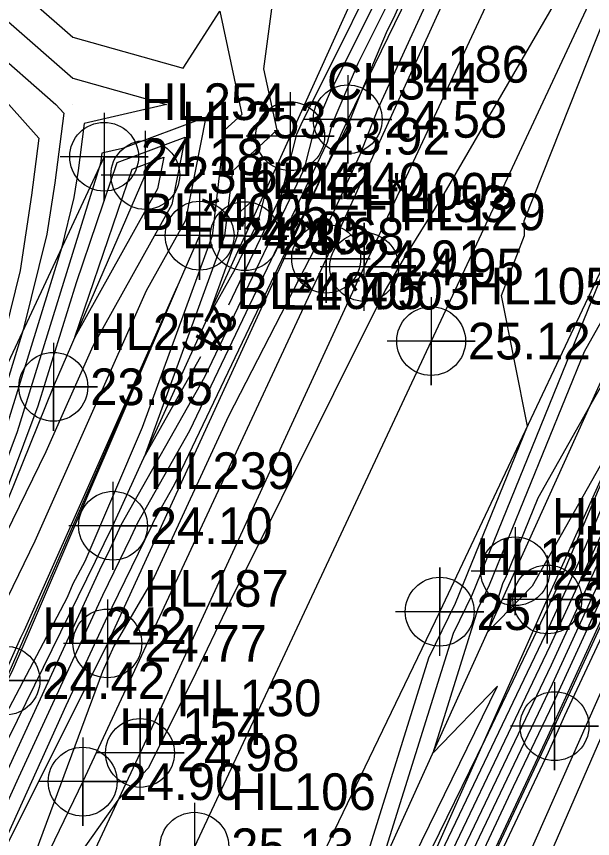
# Model space of a CAD drawing. Extents: x 2531902 to 2533249, y 715219 to 716099.
# Drawn here: x 2532756.2 to 2532795.4, y 715420 to 715476 of the extents above; entities that cross this region are included whole.
import ezdxf

# ---------------------------------------------------------------- set-up
doc = ezdxf.new("R2010")
doc.units = 0
for name, color, linetype in [('DTM Contours Major', 7, 'Continuous'), ('DTM Contours Major Text', 7, 'Continuous'), ('DTM Contours Minor', 7, 'Continuous'), ('Exist DTM Breakline', 7, 'Continuous'), ('Exist DTM Breakline Cogo Comment', 7, 'Continuous'), ('Exist DTM Breakline Cogo Elevation', 7, 'Continuous'), ('Exist DTM Breakline Cogo Number', 7, 'Continuous'), ('Exist DTM Breakline Cogo Point CELL', 7, 'Continuous'), ('Exist DTM Crownline', 7, 'Continuous'), ('Exist DTM Crownline Cogo Elevation', 7, 'Continuous'), ('Exist DTM Crownline Cogo Number', 7, 'Continuous'), ('Exist DTM Crownline Cogo Point CELL', 7, 'Continuous'), ('Exist DTM Drainline', 7, 'Continuous'), ('Exist DTM Drainline Cogo Comment', 7, 'Continuous'), ('Exist DTM Drainline Cogo Elevation', 7, 'Continuous'), ('Exist DTM Drainline Cogo Number', 7, 'Continuous'), ('Exist DTM Drainline Cogo Point CELL', 7, 'Continuous'), ('Exist DTM QL2 LIDAR Elevation Point', 7, 'Continuous'), ('Exist Roads Soil', 7, 'Continuous'), ('Exist Roads Soil Cogo Elevation', 7, 'Continuous'), ('Exist Roads Soil Cogo Number', 7, 'Continuous'), ('Exist Roads Soil Cogo Point CELL', 7, 'Continuous')]:
    doc.layers.add(name, color=color, linetype=linetype)

msp = doc.modelspace()

# ---------------------------------------------------------------- linework, layer by layer
at = {"layer": 'DTM Contours Major'}
for points in [[(2532770.614, 715456.33), (2532774.209, 715463.853), (2532775.265, 715467.963), (2532775.548, 715468.63), (2532782.508, 715482.632), (2532785.279, 715488.921), (2532795.075, 715509.131), (2532796.946, 715513.878), (2532802.028, 715524.659), (2532807.336, 715538.106), (2532809.708, 715548.076)], [(2532783.633, 715516.154), (2532783.786, 715516.214), (2532790, 715519.739), (2532791.769, 715510.954), (2532786.197, 715497.098), (2532781.059, 715494.389), (2532781.894, 715486.847), (2532774.24, 715481.801), (2532772.989, 715472.426), (2532773.888, 715468.242), (2532770.866, 715465.457), (2532770.337, 715461.032), (2532764.855, 715445.946), (2532768.728, 715452.805)], [(2532800.222, 715486.126), (2532800.799, 715487.917), (2532801.604, 715490.728), (2532799.585, 715488.381), (2532795.986, 715482.388), (2532785.265, 715463.901), (2532782.488, 715459.417), (2532781.27, 715457.333), (2532770.689, 715436.09), (2532768.119, 715430.727), (2532765.72, 715425.943), (2532765.164, 715424.783), (2532763.066, 715422.571), (2532757.467, 715414.656), (2532754.355, 715408.4)], [(2532764.675, 715390.393), (2532765.365, 715391.804), (2532769.732, 715398.979), (2532771.705, 715402.869), (2532775.904, 715409.441), (2532779.037, 715415.606), (2532784.246, 715432.277), (2532786.058, 715436.002), (2532790.955, 715448.065), (2532789.189, 715456.971), (2532790.756, 715461.052), (2532790.741, 715462.057), (2532798.782, 715482.396)], [(2532763.024, 715466.033), (2532767.641, 715467.759), (2532766.732, 715463.174), (2532761.352, 715453.52), (2532758.151, 715446.319), (2532753.143, 715436.083), (2532753.046, 715435.864), (2532752.8, 715435.364)], [(2532751.036, 715431.774), (2532750.942, 715431.584), (2532752.578, 715435.898), (2532752.742, 715436.389), (2532757.638, 715449.459), (2532760.242, 715457.86), (2532763.024, 715466.033)], [(2532805.714, 715463.749), (2532803.874, 715459.415), (2532795.933, 715440.582), (2532792.492, 715433.08), (2532783.009, 715413.212), (2532780.966, 715408.845), (2532778.419, 715403.271), (2532777.004, 715400.123), (2532766.878, 715377.969), (2532764.67, 715373.054), (2532764.487, 715372.658)]]:
    msp.add_lwpolyline(points, dxfattribs=at)
at = {"layer": 'DTM Contours Minor'}
for points in [[(2532811.044, 715550.341), (2532806.188, 715529.933), (2532808.716, 715532.979), (2532806.85, 715527.886), (2532803.661, 715523.638), (2532795.767, 715506.891), (2532795.038, 715505.041), (2532791.221, 715497.167), (2532781.931, 715476.079), (2532781.332, 715474.873), (2532779.603, 715470.794), (2532778.799, 715468.736), (2532778.62, 715468.346), (2532776.891, 715464.989), (2532766.894, 715444.07), (2532765.51, 715441.618), (2532765.326, 715441.217), (2532762.199, 715434.789), (2532759.532, 715429.002), (2532752.591, 715413.72)], [(2532753.083, 715419.263), (2532761.844, 715438.277), (2532762.536, 715439.7), (2532763.294, 715441.351), (2532768.989, 715451.438), (2532775.769, 715465.626), (2532776.46, 715468.314), (2532777.476, 715470.711), (2532782.316, 715480.447), (2532787.259, 715491.67), (2532795.062, 715507.767), (2532796.553, 715511.549), (2532803.536, 715526.364), (2532806.738, 715534.474)], [(2532779.765, 715409.727), (2532788.075, 715426.725), (2532792.345, 715435.671), (2532792.983, 715437.062), (2532798.182, 715449.39), (2532791.269, 715437.176), (2532788.258, 715434.059), (2532789.283, 715437.338), (2532789.541, 715437.871), (2532791.695, 715443.175), (2532795.213, 715449.431), (2532803.651, 715464.245), (2532803.791, 715464.492), (2532813.481, 715486.086), (2532815.927, 715491.668), (2532816.512, 715492.962), (2532817.289, 715494.738), (2532820.395, 715503.416), (2532831.244, 715526.891), (2532831.253, 715526.911), (2532831.254, 715526.912), (2532834.471, 715534.097)], [(2532806.139, 715530.843), (2532805.044, 715528.068), (2532796.16, 715509.22), (2532795.05, 715506.404), (2532789.24, 715494.418), (2532782.123, 715478.263), (2532779.404, 715472.792), (2532777.655, 715468.665), (2532777.329, 715467.399), (2532767.942, 715447.754), (2532764.402, 715441.485), (2532763.931, 715440.458), (2532762.021, 715436.533), (2532756.308, 715424.132), (2532748.851, 715407.715)], [(2532779.125, 715410.329), (2532788.914, 715430.353), (2532784.53, 715425.813), (2532787.604, 715435.651), (2532788.38, 715437.248), (2532794.841, 715453.162), (2532801.398, 715464.823), (2532801.646, 715465.885), (2532801.929, 715466.343), (2532809.483, 715488.504), (2532811.14, 715493.645), (2532811.235, 715493.977), (2532812.842, 715499.001), (2532814.821, 715506.016), (2532818.021, 715507.399), (2532821.69, 715510.174), (2532829.193, 715527.168), (2532831.066, 715530.483)], [(2532833.492, 715530.005), (2532831.496, 715525.698), (2532830.518, 715523.398), (2532825.095, 715511.664), (2532822.764, 715505.149), (2532818.191, 715494.433), (2532817.019, 715491.714), (2532816.338, 715490.133), (2532815.972, 715489.273), (2532805.195, 715464.271), (2532804.246, 715462.035), (2532794.458, 715438.822), (2532792.419, 715434.376), (2532780.683, 715409.789)], [(2532833.009, 715525.385), (2532832.194, 715523.813), (2532830.576, 715520.019), (2532829.914, 715518.48), (2532821.313, 715498.326), (2532817.334, 715489.092), (2532816.853, 715487.976), (2532815.589, 715485.006), (2532808.137, 715467.716), (2532803.502, 715456.795), (2532797.408, 715442.341), (2532792.566, 715431.784), (2532785.335, 715416.636)], [(2532832.735, 715523.355), (2532831.367, 715520.146), (2532830.044, 715517.072), (2532822.874, 715500.272), (2532817.491, 715487.781), (2532817.111, 715486.898), (2532815.398, 715482.872), (2532809.608, 715469.439), (2532803.131, 715454.175), (2532798.883, 715444.101), (2532792.64, 715430.489), (2532787.661, 715420.059), (2532782.111, 715408.194)], [(2532833.276, 715522.897), (2532832.157, 715520.273), (2532830.174, 715515.665), (2532824.435, 715502.218), (2532817.649, 715486.471), (2532817.368, 715485.82), (2532815.207, 715480.738), (2532811.079, 715471.162), (2532802.759, 715451.555), (2532800.358, 715445.861), (2532792.713, 715429.193), (2532789.987, 715423.483), (2532782.684, 715407.869)], [(2532832.947, 715520.399), (2532830.303, 715514.257), (2532825.996, 715504.164), (2532817.806, 715485.16), (2532817.626, 715484.741), (2532815.015, 715478.605), (2532812.55, 715472.884), (2532802.387, 715448.935), (2532801.833, 715447.621), (2532792.787, 715427.897), (2532792.314, 715426.906), (2532783.256, 715407.544)], [(2532710, 715504.244), (2532715.669, 715504.331), (2532720, 715502.621), (2532721.859, 715500.864), (2532728.765, 715494.823), (2532738.496, 715498.496), (2532740, 715495.749), (2532742.006, 715490.24), (2532750.02, 715480.333), (2532750.218, 715480.218), (2532750.176, 715480), (2532752.636, 715472.636), (2532755.65, 715470), (2532757.69, 715467.69), (2532757.182, 715463.807), (2532756.406, 715458.676), (2532754.028, 715449.068), (2532751.954, 715442.379), (2532750.457, 715438.382), (2532746.638, 715426.951), (2532740.071, 715409.632)], [(2532751.377, 715491.181), (2532757.582, 715487.582), (2532756.146, 715480), (2532757.111, 715477.111), (2532760, 715474.585), (2532767.525, 715472.475), (2532770, 715476.356), (2532771.513, 715469.316), (2532770.337, 715468.232), (2532769.478, 715461.041), (2532764.733, 715447.984), (2532760.82, 715438.856), (2532760.007, 715437.323), (2532759.604, 715436.385), (2532752.373, 715422.647)], [(2532780.801, 715417.567), (2532785.925, 715433.964), (2532787.219, 715436.625), (2532797.41, 715461.728), (2532797.31, 715462.233), (2532797.399, 715462.464), (2532797.353, 715465.47), (2532799.848, 715471.78), (2532805.969, 715490.781)], [(2532788.109, 715485.694), (2532780.765, 715469.686), (2532779.54, 715466.549), (2532777.733, 715462.606), (2532770.592, 715448.748), (2532765.546, 715437.786), (2532762.8, 715433.067), (2532762.012, 715431.348), (2532757.509, 715419.145)], [(2532755.62, 715475.62), (2532760, 715471.788), (2532766.378, 715470), (2532760.774, 715468.703), (2532760.355, 715465.488), (2532760.076, 715463.647), (2532759.222, 715460.197), (2532754.796, 715445.919)], [(2532754.128, 715474.128), (2532758.847, 715470), (2532759.388, 715469.388), (2532758.769, 715464.648), (2532758.241, 715461.162), (2532756.625, 715454.633), (2532753.375, 715444.149)], [(2532769.082, 715469.128), (2532763.379, 715466.996), (2532761.986, 715466.673), (2532761.941, 715466.329), (2532761.911, 715466.132), (2532761.819, 715465.762), (2532756.217, 715447.689), (2532752.171, 715436.887), (2532751.093, 715433.661), (2532741.561, 715408.523), (2532741.552, 715408.498), (2532740.517, 715406.088), (2532740.476, 715405.967), (2532733.417, 715389.559), (2532740.662, 715405.834), (2532740.697, 715405.903), (2532741.705, 715408.165), (2532742.961, 715410.641), (2532754.164, 715433.438), (2532754.806, 715434.88), (2532757.432, 715440.248), (2532765.02, 715457.314), (2532767.689, 715462.104), (2532769.082, 715469.128)], [(2532760.144, 715454.14), (2532764.039, 715465.581), (2532766.2, 715466.389), (2532765.774, 715464.243), (2532760.144, 715454.14)], [(2532773.24, 715464.381), (2532771.395, 715462.681), (2532771.197, 715461.022), (2532769.141, 715455.365), (2532771.084, 715458.806), (2532772.648, 715462.08), (2532773.24, 715464.381)], [(2532740.483, 715397.402), (2532731.277, 715379.142), (2532735.823, 715390.867), (2532741.58, 715403.801), (2532741.953, 715404.539), (2532742.405, 715405.552), (2532754.127, 715428.661), (2532755.282, 715431.012), (2532756.469, 715433.676), (2532756.714, 715434.177), (2532767.107, 715457.553), (2532757.03, 715434.047), (2532756.954, 715433.904), (2532755.843, 715431.316), (2532755.098, 715429.899), (2532744.36, 715405.671), (2532743.9, 715404.697), (2532743.47, 715403.73), (2532740.483, 715397.402)], [(2532840.309, 715420.833), (2532830.823, 715420.341), (2532830, 715421.788), (2532829.314, 715420.633), (2532820.053, 715421.134), (2532813.332, 715422.83), (2532810, 715425.716), (2532805.749, 715424.24), (2532805.471, 715428.234), (2532804.65, 715434.933), (2532807.392, 715439.598), (2532807.681, 715448.227), (2532804.026, 715447.086), (2532800.363, 715439.446), (2532796.804, 715431.854), (2532790.425, 715417.431)], [(2532783.865, 715407.737), (2532792.39, 715425.856), (2532793.497, 715428.359), (2532801.834, 715446.141)]]:
    msp.add_lwpolyline(points, dxfattribs=at)
at = {"layer": 'Exist DTM Breakline'}
for points in [[(2532850.523, 715624.043), (2532846.504, 715620.874), (2532841.706, 715614.127), (2532832.845, 715598.874), (2532822.333, 715575.771), (2532815.557, 715555.383), (2532805.828, 715528.954), (2532795.014, 715502.43), (2532778.718, 715468.977), (2532762.354, 715433.263), (2532743.219, 715394.959), (2532734.198, 715371.89), (2532718.026, 715339.994), (2532703.206, 715306.913)], [(2532851.508, 715621.597), (2532844.842, 715610.805), (2532835.568, 715590.645), (2532825.478, 715567.576), (2532808.054, 715526.629), (2532792.366, 715492.682), (2532777.25, 715459.478), (2532760.672, 715423.843), (2532743.255, 715387.785), (2532725.494, 715349.638), (2532709.856, 715316.842), (2532704.172, 715304.494)], [(2532724.848, 715291.321), (2532733.023, 715306.739), (2532748.288, 715340.34), (2532764.781, 715374.811), (2532780.299, 715409.224), (2532792.312, 715436.261), (2532804.438, 715463.384), (2532816.887, 715492.808), (2532831.807, 715524.14), (2532844.157, 715545.461), (2532851.404, 715553.726), (2532857.189, 715557.259), (2532859.92, 715562.405), (2532862.179, 715569.546), (2532865.484, 715583.127), (2532870.058, 715596.163), (2532872.225, 715604.998), (2532872.305, 715609.165), (2532872.164, 715614.117)], [(2532723.234, 715295.769), (2532728.306, 715306.009), (2532744.245, 715339.708), (2532761.528, 715374.58), (2532778.005, 715411.382), (2532790.122, 715438.182), (2532802.798, 715466.193), (2532818.35, 715499.828), (2532834.653, 715534.045), (2532849.974, 715564.583), (2532860.602, 715589.58), (2532870.296, 715613.283)], [(2532762.131, 715466.43), (2532735.821, 715410.058), (2532731.83, 715398.408), (2532725.91, 715385.995), (2532717.58, 715366.39), (2532709.232, 715347.537), (2532701.59, 715332.018), (2532697.17, 715322.237)], [(2532695.267, 715308.888), (2532708.85, 715338.53), (2532728.632, 715378.522), (2532741.621, 715408.479), (2532758.675, 715450.751), (2532764.932, 715465.184)], [(2532768.632, 715461.051), (2532755.411, 715430.733), (2532742.356, 715402.083), (2532730.884, 715378.328), (2532717.202, 715348.795), (2532704.618, 715322.099), (2532697.571, 715308.355)], [(2532805.231, 715446.354), (2532799.268, 715434.458), (2532788.746, 715410.228), (2532772.549, 715376.673), (2532757.579, 715343.747), (2532741.358, 715308.91), (2532731.75, 715287.651)]]:
    msp.add_lwpolyline(points, dxfattribs=at)
at = {"layer": 'Exist DTM Breakline Cogo Point CELL'}
for points in [[(2532778.718, 715471.977), (2532778.718, 715465.977), (2532778.718, 715468.977), (2532781.718, 715468.977), (2532775.718, 715468.977)], [(2532774.804, 715470.828), (2532774.804, 715464.828), (2532774.804, 715467.828), (2532777.804, 715467.828), (2532771.804, 715467.828)], [(2532762.131, 715469.43), (2532762.131, 715463.43), (2532762.131, 715466.43), (2532765.131, 715466.43), (2532759.131, 715466.43)], [(2532764.932, 715468.184), (2532764.932, 715462.184), (2532764.932, 715465.184), (2532767.932, 715465.184), (2532761.932, 715465.184)], [(2532768.632, 715464.051), (2532768.632, 715458.051), (2532768.632, 715461.051), (2532771.632, 715461.051), (2532765.632, 715461.051)], [(2532777.25, 715462.478), (2532777.25, 715456.478), (2532777.25, 715459.478), (2532780.25, 715459.478), (2532774.25, 715459.478)], [(2532758.675, 715453.751), (2532758.675, 715447.751), (2532758.675, 715450.751), (2532761.675, 715450.751), (2532755.675, 715450.751)], [(2532790.122, 715441.182), (2532790.122, 715435.182), (2532790.122, 715438.182), (2532793.122, 715438.182), (2532787.122, 715438.182)], [(2532792.312, 715439.261), (2532792.312, 715433.261), (2532792.312, 715436.261), (2532795.312, 715436.261), (2532789.312, 715436.261)], [(2532762.354, 715436.263), (2532762.354, 715430.263), (2532762.354, 715433.263), (2532765.354, 715433.263), (2532759.354, 715433.263)], [(2532755.411, 715433.733), (2532755.411, 715427.733), (2532755.411, 715430.733), (2532758.411, 715430.733), (2532752.411, 715430.733)], [(2532760.672, 715426.843), (2532760.672, 715420.843), (2532760.672, 715423.843), (2532763.672, 715423.843), (2532757.672, 715423.843)]]:
    msp.add_lwpolyline(points, dxfattribs=at)
for centre in [(2532778.718, 715468.977), (2532774.804, 715467.828), (2532762.131, 715466.43), (2532764.932, 715465.184), (2532768.632, 715461.051), (2532777.25, 715459.478), (2532758.675, 715450.751), (2532790.122, 715438.182), (2532792.312, 715436.261), (2532762.354, 715433.263), (2532755.411, 715430.733), (2532760.672, 715423.843)]:
    msp.add_circle(centre, 2.344, dxfattribs=at)
at = {"layer": 'Exist DTM Crownline'}
msp.add_lwpolyline([(2532860.933, 715617.416), (2532850.19, 715594.439), (2532832.001, 715555.022), (2532815.132, 715519.513), (2532800.101, 715487.53), (2532784.397, 715453.866), (2532768.28, 715419.409), (2532752.301, 715384.909), (2532738.247, 715354.553), (2532722.592, 715320.784), (2532713.598, 715300.468)], dxfattribs=at)
at = {"layer": 'Exist DTM Crownline Cogo Point CELL'}
for points in [[(2532784.397, 715456.866), (2532784.397, 715450.866), (2532784.397, 715453.866), (2532787.397, 715453.866), (2532781.397, 715453.866)], [(2532768.28, 715422.409), (2532768.28, 715416.409), (2532768.28, 715419.409), (2532771.28, 715419.409), (2532765.28, 715419.409)]]:
    msp.add_lwpolyline(points, dxfattribs=at)
for centre in [(2532784.397, 715453.866), (2532768.28, 715419.409)]:
    msp.add_circle(centre, 2.344, dxfattribs=at)
at = {"layer": 'Exist DTM Drainline'}
for points in [[(2532840.626, 715622.249), (2532834.214, 715606.883), (2532823.996, 715594.85), (2532817.907, 715584.639), (2532816.632, 715572.085), (2532808.971, 715548.025), (2532795.108, 715512.754), (2532774.804, 715467.828), (2532771.712, 715461.016)], [(2532699.53, 715308.289), (2532709.361, 715328.913), (2532719.239, 715350.205), (2532734.066, 715381.366), (2532748.504, 715412.348), (2532762.734, 715441.284), (2532771.712, 715461.016)], [(2532731.798, 715295.322), (2532739.157, 715311.079), (2532751.569, 715337.44), (2532764.182, 715365.305), (2532783.365, 715407.482), (2532792.802, 715427.625), (2532802.275, 715448.149)]]:
    msp.add_lwpolyline(points, dxfattribs=at)
at = {"layer": 'Exist DTM Drainline Cogo Point CELL'}
for points in [[(2532771.712, 715464.016), (2532771.712, 715458.016), (2532771.712, 715461.016), (2532774.712, 715461.016), (2532768.712, 715461.016)], [(2532762.734, 715444.284), (2532762.734, 715438.284), (2532762.734, 715441.284), (2532765.734, 715441.284), (2532759.734, 715441.284)], [(2532792.802, 715430.625), (2532792.802, 715424.625), (2532792.802, 715427.625), (2532795.802, 715427.625), (2532789.802, 715427.625)]]:
    msp.add_lwpolyline(points, dxfattribs=at)
for centre in [(2532771.712, 715461.016), (2532762.734, 715441.284), (2532792.802, 715427.625)]:
    msp.add_circle(centre, 2.344, dxfattribs=at)
at = {"layer": 'Exist DTM QL2 LIDAR Elevation Point'}
for p, q in [((2532760, 715470), (2532760, 715470)), ((2532770, 715470), (2532770, 715470))]:
    msp.add_line(p, q, dxfattribs=at)
at = {"layer": 'Exist Roads Soil'}
for points in [[(2532854.208, 715621.565), (2532849.629, 715612.83), (2532840.293, 715590.952), (2532834.77, 715577.322), (2532814.326, 715533.181), (2532796.183, 715493.991), (2532779.839, 715458.919), (2532764.575, 715425.799), (2532746.469, 715387.058), (2532729.418, 715351.712), (2532714.481, 715319.899), (2532706.788, 715303.318)], [(2532718.476, 715296.339), (2532722.407, 715303.928), (2532737.169, 715334.721), (2532753.884, 715369.29), (2532769.727, 715403.733), (2532784.984, 715435.426), (2532799.766, 715466.715), (2532814.686, 715500.17), (2532830.822, 715535.144), (2532845.407, 715566.333), (2532858.269, 715594.216), (2532867.389, 715615.563), (2532854.208, 715621.565)]]:
    msp.add_lwpolyline(points, dxfattribs=at)
at = {"layer": 'Exist Roads Soil Cogo Point CELL'}
for points in [[(2532779.839, 715455.919), (2532779.839, 715461.919), (2532779.839, 715458.919), (2532782.839, 715458.919), (2532776.839, 715458.919)], [(2532784.984, 715432.426), (2532784.984, 715438.426), (2532784.984, 715435.426), (2532787.984, 715435.426), (2532781.984, 715435.426)], [(2532764.575, 715422.799), (2532764.575, 715428.799), (2532764.575, 715425.799), (2532767.575, 715425.799), (2532761.575, 715425.799)]]:
    msp.add_lwpolyline(points, dxfattribs=at)
for centre in [(2532779.839, 715458.919), (2532784.984, 715435.426), (2532764.575, 715425.799)]:
    msp.add_circle(centre, 2.344, dxfattribs=at)

# ---------------------------------------------------------------- texts
at = {"layer": 'DTM Contours Major Text'}
msp.add_text('24', height=2, rotation=241.8572, dxfattribs=at).set_placement((2532769.598, 715456.455))
at = {"layer": 'Exist DTM Breakline Cogo Comment'}
for s, p in [('EL*4005', (2532777.304, 715462.828)), ('BL*4005', (2532764.631, 715461.43)), ('EL*4005', (2532767.432, 715460.184)), ('BL*4005', (2532771.132, 715456.051))]:
    msp.add_text(s, height=2.5, dxfattribs=at).set_placement(p)
at = {"layer": 'Exist DTM Breakline Cogo Elevation'}
for s, p in [('24.58', (2532781.218, 715467.727)), ('23.92', (2532777.304, 715466.578)), ('24.18', (2532764.631, 715465.18)), ('23.62', (2532767.432, 715463.934)), ('24.40', (2532771.132, 715459.801)), ('24.91', (2532779.75, 715458.228)), ('23.85', (2532761.175, 715449.501)), ('24.30', (2532792.622, 715436.932)), ('24.49', (2532794.812, 715435.011)), ('24.77', (2532764.854, 715432.013)), ('24.42', (2532757.911, 715429.483)), ('24.90', (2532763.172, 715422.593))]:
    msp.add_text(s, height=2.5, dxfattribs=at).set_placement(p)
at = {"layer": 'Exist DTM Breakline Cogo Number'}
for s, p in [('HL186', (2532781.218, 715471.477)), ('CH344', (2532777.304, 715470.328)), ('HL254', (2532764.631, 715468.93)), ('HL253', (2532767.432, 715467.684)), ('HL241', (2532771.132, 715463.551)), ('HL153', (2532779.75, 715461.978)), ('HL252', (2532761.175, 715453.251)), ('HL140', (2532792.622, 715440.682)), ('HL164', (2532794.812, 715438.761)), ('HL187', (2532764.854, 715435.763)), ('HL242', (2532757.911, 715433.233)), ('HL154', (2532763.172, 715426.343))]:
    msp.add_text(s, height=2.5, dxfattribs=at).set_placement(p)
at = {"layer": 'Exist DTM Crownline Cogo Elevation'}
for s, p in [('25.12', (2532786.897, 715452.616)), ('25.13', (2532770.78, 715418.159))]:
    msp.add_text(s, height=2.5, dxfattribs=at).set_placement(p)
at = {"layer": 'Exist DTM Crownline Cogo Number'}
for s, p in [('HL105', (2532786.897, 715456.366)), ('HL106', (2532770.78, 715421.909))]:
    msp.add_text(s, height=2.5, dxfattribs=at).set_placement(p)
at = {"layer": 'Exist DTM Drainline Cogo Comment'}
msp.add_text('EL*4003', height=2.5, dxfattribs=at).set_placement((2532774.212, 715456.016))
at = {"layer": 'Exist DTM Drainline Cogo Elevation'}
for s, p in [('23.68', (2532774.212, 715459.766)), ('24.10', (2532765.234, 715440.034))]:
    msp.add_text(s, height=2.5, dxfattribs=at).set_placement(p)
at = {"layer": 'Exist DTM Drainline Cogo Number'}
for s, p in [('HL240', (2532774.212, 715463.516)), ('HL239', (2532765.234, 715443.784))]:
    msp.add_text(s, height=2.5, dxfattribs=at).set_placement(p)
at = {"layer": 'Exist Roads Soil Cogo Elevation'}
for s, p in [('24.95', (2532782.339, 715457.669)), ('25.18', (2532787.484, 715434.176)), ('24.98', (2532767.075, 715424.549))]:
    msp.add_text(s, height=2.5, dxfattribs=at).set_placement(p)
at = {"layer": 'Exist Roads Soil Cogo Number'}
for s, p in [('HL129', (2532782.339, 715461.419)), ('HL116', (2532787.484, 715437.926)), ('HL130', (2532767.075, 715428.299))]:
    msp.add_text(s, height=2.5, dxfattribs=at).set_placement(p)

doc.saveas('drawing.dxf')
